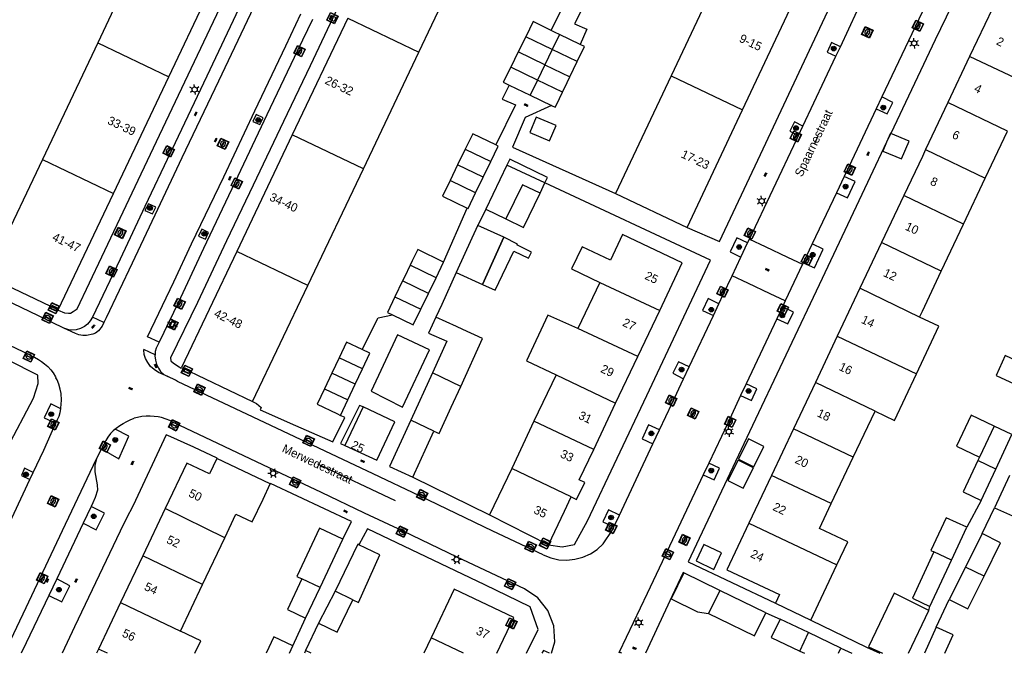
# Model space of a CAD drawing. Header units: metres. Extents: x 93870 to 95789, y 463036 to 464040.
# Tile 273 of 344: x 95395 to 95510, y 463040 to 463113. Entities that reach past the tile are written whole.
import ezdxf
from ezdxf.enums import TextEntityAlignment as Align

# ---------------------------------------------------------------- set-up
doc = ezdxf.new("R2010")
doc.units = ezdxf.units.M
doc.header["$LTSCALE"] = 25.4
for name, color, linetype in [('B_BEBOUWINGSGRENS_0', 1, 'Continuous'), ('B_LUIFEL_1', 200, 'Continuous'), ('B_TUSSENMUUR_0', 7, 'Continuous'), ('Q_BOOM_0', 3, 'Continuous'), ('Q_BRANDKRAAN_0', 5, 'Continuous'), ('Q_CAI-KAST_0', 10, 'Continuous'), ('Q_INSPECTIE_OF_RIOOLPUT_0', 253, 'Continuous'), ('Q_KOLK_0', 254, 'Continuous'), ('Q_LICHTMAST_0', 2, 'Continuous'), ('Q_STRAATNAAMBORD_0', 7, 'Continuous'), ('S_GBKN_SYMBOOL_OV_GROOT_0', 7, 'Continuous'), ('T_HEK_0', 57, 'Continuous'), ('V_WEGGRENS_0', 7, 'Continuous'), ('Z_GBKN_HUISNUMMER_0', 252, 'Continuous'), ('Z_STRAATNAAM_0', 252, 'Continuous')]:
    doc.layers.add(name, color=color, linetype=linetype)

# ---------------------------------------------------------------- blocks, each defined once
blk = doc.blocks.new('Q_STRAATNAAMBORD')
for points in [[(-0.5, 0.5), (0.5, 0.5), (0.5, -0.5), (-0.5, -0.5)], [(-0.37, 0.22), (0.36, 0.22), (0.36, -0.21), (-0.37, -0.21)]]:
    blk.add_lwpolyline(points, close=True)
for points in [[(-0.44, 0.46), (0.44, 0.46, -0.414214), (0.46, 0.44), (0.46, -0.44, -0.414214), (0.44, -0.46), (-0.44, -0.46, -0.414214), (-0.46, -0.44), (-0.46, 0.44), (-0.46, 0.44), (-0.46, 0.45), (-0.46, 0.45), (-0.46, 0.45), (-0.46, 0.45), (-0.46, 0.45), (-0.46, 0.45), (-0.46, 0.46), (-0.46, 0.46), (-0.46, 0.46), (-0.45, 0.46), (-0.45, 0.46), (-0.45, 0.46), (-0.45, 0.46), (-0.45, 0.46), (-0.45, 0.46), (-0.44, 0.46), (-0.44, 0.46)], [(-0.29, 0.16), (0.28, 0.16, -0.414214), (0.3, 0.14), (0.3, -0.13, -0.414214), (0.28, -0.16), (-0.29, -0.16, -0.414214), (-0.31, -0.13), (-0.31, 0.14), (-0.31, 0.14), (-0.31, 0.14), (-0.31, 0.14), (-0.31, 0.15), (-0.31, 0.15), (-0.31, 0.15), (-0.3, 0.15), (-0.3, 0.15), (-0.3, 0.15), (-0.3, 0.16), (-0.3, 0.16), (-0.3, 0.16), (-0.3, 0.16), (-0.29, 0.16), (-0.29, 0.16), (-0.29, 0.16), (-0.29, 0.16), (-0.29, 0.16)]]:
    blk.add_lwpolyline(points, format="xyb")
blk = doc.blocks.new('Q_CAI-KAST')
for points in [[(-0.5, 0.5), (0.5, 0.5), (0.5, -0.5), (-0.5, -0.5)], [(-0.26, 0.26), (0.25, 0.26), (0.25, 0.19), (-0.26, 0.19)], [(-0.26, 0.11), (0.25, 0.11), (0.25, -0.33), (-0.26, -0.33)]]:
    blk.add_lwpolyline(points, close=True)
blk.add_lwpolyline([(-0.44, 0.46), (0.44, 0.46, -0.414214), (0.46, 0.44), (0.46, -0.44, -0.414214), (0.44, -0.46), (-0.44, -0.46, -0.414214), (-0.46, -0.44), (-0.46, 0.44), (-0.46, 0.44), (-0.46, 0.45), (-0.46, 0.45), (-0.46, 0.45), (-0.46, 0.45), (-0.46, 0.45), (-0.46, 0.45), (-0.46, 0.46), (-0.46, 0.46), (-0.46, 0.46), (-0.45, 0.46), (-0.45, 0.46), (-0.45, 0.46), (-0.45, 0.46), (-0.45, 0.46), (-0.45, 0.46), (-0.44, 0.46), (-0.44, 0.46)], format="xyb")
blk.add_circle((-0.18, -0.03), 0.0354)
blk = doc.blocks.new('Q_LICHTMAST')
for points in [[(-0.26, 0.15), (-0.52, 0.3)], [(0, 0.3), (0, 0.6)], [(0.26, 0.15), (0.52, 0.3)], [(-0.26, -0.15), (-0.52, -0.3)], [(0, -0.3), (0, -0.6)], [(0.26, -0.15), (0.52, -0.3)]]:
    blk.add_lwpolyline(points)
blk.add_circle((0, 0), 0.3)
blk = doc.blocks.new('Q_KOLK')
blk.add_lwpolyline([(-0.5, 0.5), (0.5, 0.5), (0.5, -0.5), (-0.5, -0.5)], close=True)
for points in [[(-0.44, 0.46), (0.44, 0.46, -0.414214), (0.46, 0.44), (0.46, -0.44, -0.414214), (0.44, -0.46), (-0.44, -0.46, -0.414214), (-0.46, -0.44), (-0.46, 0.44, -0.414214), (-0.44, 0.46)], [(-0.34, 0.1, 0.380426), (-0.28, -0.18)], [(-0.01, 0.27, 0.240218), (-0.34, 0.1)], [(-0.19, 0.04, 0.853344), (-0.19, -0.03)], [(0.33, 0.11, 0.240191), (-0.01, 0.27)], [(0.18, -0.03, 0.849746), (0.18, 0.04)], [(0.27, -0.18, 0.380426), (0.33, 0.11)], [(-0.28, -0.18, 0.148452), (0.01, -0.26)], [(0.01, -0.26, 0.131742), (0.27, -0.18)]]:
    blk.add_lwpolyline(points, format="xyb")
for points in [[(-0.19, 0.04), (0.18, 0.04)], [(0.18, -0.03), (-0.19, -0.03)]]:
    blk.add_lwpolyline(points)
blk = doc.blocks.new('Q_INSPECTIE_OF_RIOOLPUT')
blk.add_lwpolyline([(-0.5, 0.5), (0.5, 0.5), (0.5, -0.5), (-0.5, -0.5)], close=True)
for points in [[(-0.44, 0.46), (0.44, 0.46, -0.414214), (0.46, 0.44), (0.46, -0.44, -0.414214), (0.44, -0.46), (-0.44, -0.46, -0.414214), (-0.46, -0.44), (-0.46, 0.44), (-0.46, 0.44), (-0.46, 0.45), (-0.46, 0.45), (-0.46, 0.45), (-0.46, 0.45), (-0.46, 0.45), (-0.46, 0.45), (-0.46, 0.46), (-0.46, 0.46), (-0.46, 0.46), (-0.45, 0.46), (-0.45, 0.46), (-0.45, 0.46), (-0.45, 0.46), (-0.45, 0.46), (-0.45, 0.46), (-0.44, 0.46), (-0.44, 0.46)], [(-0.34, 0.1, 0.380426), (-0.28, -0.18)], [(-0.01, 0.27, 0.240218), (-0.34, 0.1)], [(-0.19, 0.04, 0.853344), (-0.19, -0.03)], [(0.33, 0.11, 0.240191), (-0.01, 0.27)], [(0.18, -0.03, 0.849746), (0.18, 0.04)], [(0.27, -0.18, 0.380426), (0.33, 0.11)], [(-0.28, -0.18, 0.148452), (0.01, -0.26)], [(0.01, -0.26, 0.131742), (0.27, -0.18)]]:
    blk.add_lwpolyline(points, format="xyb")
for points in [[(-0.19, 0.04), (0.18, 0.04)], [(0.18, -0.03), (-0.19, -0.03)]]:
    blk.add_lwpolyline(points)
blk = doc.blocks.new('Q_BRANDKRAAN')
blk.add_lwpolyline([(-0.5, 0.5), (0.5, 0.5), (0.5, -0.5), (-0.5, -0.5)], close=True)
for points in [[(-0.44, 0.46), (0.44, 0.46, -0.414214), (0.46, 0.44), (0.46, -0.44, -0.414214), (0.44, -0.46), (-0.44, -0.46, -0.414214), (-0.46, -0.44), (-0.46, 0.44), (-0.46, 0.44), (-0.46, 0.45), (-0.46, 0.45), (-0.46, 0.45), (-0.46, 0.45), (-0.46, 0.45), (-0.46, 0.45), (-0.46, 0.46), (-0.46, 0.46), (-0.46, 0.46), (-0.45, 0.46), (-0.45, 0.46), (-0.45, 0.46), (-0.45, 0.46), (-0.45, 0.46), (-0.45, 0.46), (-0.44, 0.46), (-0.44, 0.46)], [(-0.34, 0.1, 0.380426), (-0.28, -0.18)], [(-0.01, 0.27, 0.240218), (-0.34, 0.1)], [(-0.19, 0.04, 0.853344), (-0.19, -0.03)], [(0.33, 0.11, 0.240191), (-0.01, 0.27)], [(0.18, -0.03, 0.849746), (0.18, 0.04)], [(0.27, -0.18, 0.380426), (0.33, 0.11)], [(-0.28, -0.18, 0.148452), (0.01, -0.26)], [(0.01, -0.26, 0.131742), (0.27, -0.18)]]:
    blk.add_lwpolyline(points, format="xyb")
for points in [[(-0.19, 0.04), (0.18, 0.04)], [(0.18, -0.03), (-0.19, -0.03)]]:
    blk.add_lwpolyline(points)
blk = doc.blocks.new('Q_BOOM')
for radius in [0.27, 0.18, 0.09]:
    blk.add_circle((0, 0), radius)
blk = doc.blocks.new('S_GBKN_SYMBOOL_OV_GROOT')
for points in [[(-0.21875, 0.0625), (0.21875, 0.0625)], [(-0.21875, 0), (0.21875, 0)], [(-0.1875, 0.0625), (-0.1875, 0)], [(-0.125, 0.09375), (-0.125, 0.0625)], [(-0.125, 0), (-0.125, -0.0625)], [(-0.0625, 0.0625), (-0.0625, 0)], [(0, 0.09375), (0, 0.0625)], [(0, 0), (0, -0.0625)], [(0.0625, 0.0625), (0.0625, 0)], [(0.125, 0.09375), (0.125, 0.0625)], [(0.125, 0), (0.125, -0.0625)], [(0.1875, 0.0625), (0.1875, 0)], [(-0.21875, -0.0625), (0.21875, -0.0625)], [(-0.1875, -0.0625), (-0.1875, -0.09375)], [(-0.0625, -0.0625), (-0.0625, -0.09375)], [(0.0625, -0.0625), (0.0625, -0.09375)], [(0.1875, -0.0625), (0.1875, -0.09375)]]:
    blk.add_lwpolyline(points)
blk = doc.blocks.new('LDN_BLOK7_AUTOCAD_OD_1_FMEBLOCK27')
at = {"layer": 'B_BEBOUWINGSGRENS_0'}
for p, q in [((2.1, -0.31), (2.39, 0.31)), ((-2.39, -0.04), (-1.84, -0.31))]:
    blk.add_line(p, q, dxfattribs=at)

msp = doc.modelspace()

# ---------------------------------------------------------------- linework, layer by layer
at = {"layer": 'B_BEBOUWINGSGRENS_0'}
for p, q in [((95410.33, 463124.31), (95403.87, 463110.71)), ((95441.31, 463109.6), (95447.78, 463123.19)), ((95477.14, 463120.46), (95470.71, 463106.84)), ((95412.17, 463106.74), (95418.63, 463120.35)), ((95479.04, 463102.87), (95485.46, 463116.48)), ((95433.01, 463113.56), (95426.54, 463099.97)), ((95453.76, 463111.38), (95452.89, 463109.63)), ((95457.19, 463111.91), (95456.73, 463112.13)), ((95457.7, 463111.66), (95457.19, 463111.91)), ((95460.12, 463110.51), (95457.7, 463111.66)), ((95403.87, 463110.71), (95397.42, 463097.1)), ((95434.84, 463096), (95441.31, 463109.6)), ((95452.89, 463109.63), (95452.02, 463107.86)), ((95505.5, 463109.09), (95502.97, 463103.75)), ((95458.91, 463106.74), (95459.76, 463108.5)), ((95405.72, 463093.14), (95412.17, 463106.74)), ((95470.71, 463106.84), (95464.24, 463093.11)), ((95451.85, 463105.75), (95454.3, 463104.58)), ((95454.3, 463104.58), (95456.76, 463103.4)), ((95502.97, 463103.75), (95500.37, 463098.25)), ((95472.59, 463089.18), (95479.04, 463102.87)), ((95426.54, 463099.97), (95420.07, 463086.37)), ((95507.33, 463094.91), (95509.93, 463100.41)), ((95446.71, 463098.28), (95445.83, 463096.46)), ((95397.42, 463097.1), (95390.97, 463083.51)), ((95445.83, 463096.46), (95444.95, 463094.65)), ((95448.8, 463095.02), (95449.68, 463096.84)), ((95428.37, 463082.41), (95434.84, 463096)), ((95447.92, 463093.2), (95448.8, 463095.02)), ((95504.79, 463089.54), (95507.33, 463094.91)), ((95399.28, 463079.57), (95405.72, 463093.14)), ((95464.24, 463093.11), (95472.59, 463089.18)), ((95497.84, 463092.9), (95495.25, 463087.41)), ((95451.22, 463088.03), (95448.2, 463089.4)), ((95502.21, 463084.08), (95504.79, 463089.54)), ((95495.25, 463087.41), (95492.73, 463082.08)), ((95420.07, 463086.37), (95413.62, 463072.83)), ((95443.31, 463083.31), (95444.19, 463085.14)), ((95390.97, 463083.51), (95399.28, 463079.57)), ((95439.41, 463082.93), (95438.52, 463081.1)), ((95442.42, 463081.48), (95443.31, 463083.31)), ((95462.4, 463082.75), (95459.85, 463077.38)), ((95421.93, 463068.88), (95428.37, 463082.41)), ((95441.54, 463079.64), (95442.42, 463081.48)), ((95492.73, 463082.08), (95490.09, 463076.5)), ((95466.84, 463074.14), (95469.38, 463079.5)), ((95445.7, 463077.62), (95443.3, 463078.72)), ((95442.53, 463074.9), (95438.82, 463076.64)), ((95490.09, 463076.5), (95487.53, 463071.1)), ((95432.02, 463073.98), (95431.16, 463072.17)), ((95464.25, 463068.68), (95466.84, 463074.14)), ((95413.62, 463072.83), (95421.93, 463068.88)), ((95431.16, 463072.17), (95430.31, 463070.37)), ((95433.89, 463070.89), (95434.75, 463072.69)), ((95442.88, 463072.21), (95440.37, 463066.72)), ((95457.3, 463072), (95454.73, 463066.58)), ((95487.53, 463071.1), (95484.98, 463065.69)), ((95433.04, 463069.08), (95433.89, 463070.89)), ((95432.19, 463067.27), (95433.04, 463069.08)), ((95434.8, 463068.25), (95432.69, 463063.77)), ((95438.5, 463066.51), (95434.8, 463068.25)), ((95461.69, 463063.27), (95464.25, 463068.68)), ((95491.95, 463062.39), (95494.49, 463067.75)), ((95436.39, 463062.03), (95438.5, 463066.51)), ((95440.37, 463066.72), (95437.9, 463061.3)), ((95454.73, 463066.58), (95452.13, 463061.08)), ((95440.62, 463060.06), (95443.07, 463065.42)), ((95484.98, 463065.69), (95482.41, 463060.25)), ((95508.39, 463066.02), (95506.68, 463062.41)), ((95510.45, 463065.03), (95508.39, 463066.02)), ((95508.56, 463061.01), (95510.45, 463065.03)), ((95432.69, 463063.77), (95436.39, 463062.03)), ((95423.99, 463059.29), (95417.77, 463062.24)), ((95489.39, 463056.98), (95491.95, 463062.39)), ((95506.68, 463062.41), (95506.48, 463061.99)), ((95437.9, 463061.3), (95440.62, 463060.06)), ((95452.13, 463061.08), (95449.56, 463055.67)), ((95506.85, 463057.36), (95508.56, 463061.01)), ((95482.41, 463060.25), (95479.79, 463054.72)), ((95510.15, 463060.25), (95508.42, 463056.5)), ((95411.75, 463056.41), (95409.12, 463050.89)), ((95449.56, 463055.67), (95456.43, 463052.18)), ((95503.41, 463050.39), (95505.19, 463054.23)), ((95416.1, 463047.56), (95418.69, 463053.01)), ((95429.8, 463047.22), (95432.46, 463052.83)), ((95506.96, 463053.48), (95505.02, 463049.59)), ((95409.12, 463050.89), (95406.54, 463045.45)), ((95500.88, 463044.99), (95503.41, 463050.39)), ((95487.01, 463043.41), (95490.05, 463049.84)), ((95505.02, 463049.59), (95503.13, 463045.79)), ((95413.52, 463042.13), (95416.1, 463047.56)), ((95428.1, 463043.64), (95429.8, 463047.22)), ((95431.57, 463046.77), (95429.62, 463043.05)), ((95476.38, 463046.87), (95475.06, 463044.16)), ((95481.76, 463044.26), (95476.38, 463046.87)), ((95406.54, 463045.45), (95403.97, 463040.03)), ((95482.88, 463045.36), (95487.01, 463043.41)), ((95486.74, 463041.94), (95483.41, 463043.52)), ((95498.39, 463039.53), (95500.76, 463044.52)), ((95501.62, 463042.57), (95500.25, 463039.53)), ((95442.75, 463041.34), (95441.89, 463039.53)), ((95490.51, 463040.15), (95486.74, 463041.94)), ((95403.97, 463040.03), (95403.73, 463039.53)), ((95426.23, 463039.53), (95426.63, 463040.39)), ((95428.11, 463039.84), (95427.96, 463039.53)), ((95428.76, 463039.53), (95428.11, 463039.84))]:
    msp.add_line(p, q, dxfattribs=at)
for points in [[(95510.27, 463117.43), (95508.84, 463114.39), (95508.16, 463114.71), (95505.5, 463109.09)], [(95456.73, 463112.13), (95454.63, 463113.17), (95453.76, 463111.38)], [(95459.76, 463108.5), (95460.61, 463110.27), (95460.12, 463110.51)], [(95452.02, 463107.86), (95451.15, 463106.09), (95451.85, 463105.75)], [(95458.07, 463104.96), (95458.6, 463106.08), (95458.91, 463106.74)], [(95456.76, 463103.4), (95457.21, 463103.18), (95457.36, 463103.48), (95458.07, 463104.96)], [(95457.31, 463101.07), (95454.99, 463102.03), (95454.24, 463100.23), (95456.55, 463099.26), (95457.31, 463101.07)], [(95450.27, 463098.79), (95447.59, 463100.09), (95446.71, 463098.28)], [(95449.68, 463096.84), (95450.56, 463098.65), (95450.27, 463098.79)], [(95500.37, 463098.25), (95500, 463097.46), (95497.84, 463092.9)], [(95444.95, 463094.65), (95444.07, 463092.83), (95446.95, 463091.43)], [(95455.43, 463093.16), (95453.38, 463094.15), (95451.45, 463090.17)], [(95446.95, 463091.43), (95447.04, 463091.39), (95447.92, 463093.2)], [(95451.45, 463090.17), (95453.51, 463089.18), (95455.43, 463093.16)], [(95448.2, 463089.4), (95448.18, 463089.42), (95447.49, 463087.91), (95445.67, 463083.92)], [(95469.38, 463079.5), (95472.01, 463085.04), (95465.05, 463088.34), (95463.63, 463085.35)], [(95445.67, 463083.92), (95448.71, 463082.53), (95451.22, 463088.03)], [(95444.19, 463085.14), (95441.18, 463086.6), (95440.54, 463085.28), (95440.29, 463084.76)], [(95463.63, 463085.35), (95460.34, 463086.92), (95459.1, 463084.33), (95462.4, 463082.75)], [(95440.29, 463084.76), (95439.62, 463083.37), (95439.41, 463082.93)], [(95499.67, 463078.72), (95500, 463079.41), (95502.21, 463084.08)], [(95438.52, 463081.1), (95437.64, 463079.27), (95438.23, 463078.98)], [(95438.23, 463078.98), (95440.65, 463077.81), (95441.54, 463079.64)], [(95443.3, 463078.72), (95442.45, 463076.86), (95444.56, 463075.9), (95442.88, 463072.21)], [(95459.85, 463077.38), (95456.36, 463078.96), (95453.85, 463073.62), (95457.3, 463072)], [(95499.31, 463072.09), (95501.93, 463077.65), (95499.67, 463078.72)], [(95446.19, 463070.63), (95448.74, 463076.24), (95446.45, 463077.28), (95445.7, 463077.62)], [(95434.7, 463074.93), (95432.87, 463075.79), (95432.02, 463073.98)], [(95438.82, 463076.64), (95435.73, 463070.08), (95439.39, 463068.23), (95442.53, 463074.9)], [(95434.75, 463072.69), (95435.6, 463074.5), (95434.7, 463074.93)], [(95511.81, 463073.22), (95509.67, 463074.26), (95508.61, 463071.93), (95510.71, 463070.93)], [(95494.49, 463067.75), (95496.75, 463066.68), (95499.31, 463072.09)], [(95430.31, 463070.37), (95429.46, 463068.56), (95431.76, 463067.48), (95432.19, 463067.27)], [(95443.07, 463065.42), (95443.69, 463065.14), (95445.09, 463068.21), (95446.19, 463070.63)], [(95459.07, 463057.76), (95459.7, 463057.46), (95460.64, 463059.44), (95460.01, 463059.74), (95461.69, 463063.27)], [(95417.77, 463062.24), (95416.92, 463060.44), (95414.26, 463061.7), (95411.75, 463056.41)], [(95506.48, 463061.99), (95504.75, 463058.34), (95506.85, 463057.36)], [(95418.69, 463053.01), (95419.99, 463055.77), (95421.89, 463054.86), (95423.14, 463057.49), (95423.99, 463059.29)], [(95508.42, 463056.5), (95510.5, 463055.54), (95512.22, 463059.3)], [(95456.43, 463052.18), (95458.29, 463056.11), (95459.07, 463057.76)], [(95490.05, 463049.84), (95491.32, 463052.52), (95488.02, 463054.08), (95489.39, 463056.98)], [(95505.19, 463054.23), (95502.77, 463055.33), (95500.99, 463051.51), (95501.34, 463051.35)], [(95432.46, 463052.83), (95429.74, 463054.12), (95427.08, 463048.5), (95427.68, 463048.22)], [(95479.79, 463054.72), (95477.22, 463049.28), (95483.36, 463046.38), (95482.88, 463045.36)], [(95507.19, 463048.51), (95509.13, 463052.39), (95506.96, 463053.48)], [(95434.3, 463052.17), (95434.18, 463052.24), (95431.57, 463046.77)], [(95433.63, 463045.77), (95434.27, 463045.45), (95436.74, 463051.02), (95434.3, 463052.17)], [(95501.34, 463051.35), (95498.84, 463045.94), (95500.88, 463044.99)], [(95427.68, 463048.22), (95425.98, 463044.65), (95428.1, 463043.64)], [(95503.13, 463045.79), (95505.29, 463044.72), (95507.19, 463048.51)], [(95450.4, 463039.53), (95452.38, 463043.71), (95445.43, 463047), (95442.75, 463041.34)], [(95429.62, 463043.05), (95431.79, 463041.99), (95433.63, 463045.77)], [(95500.76, 463044.52), (95496.7, 463046.55), (95493.73, 463040.3), (95495.35, 463039.53)], [(95475.06, 463044.16), (95476.26, 463043.58), (95480.45, 463041.56), (95481.76, 463044.26)], [(95483.41, 463043.52), (95482.39, 463041.39), (95485.72, 463039.8)], [(95502.62, 463039.53), (95503.59, 463041.68), (95501.62, 463042.57)], [(95415.18, 463039.53), (95415.88, 463041), (95413.52, 463042.13)], [(95426.63, 463040.39), (95424.39, 463041.44), (95423.5, 463039.53)]]:
    msp.add_lwpolyline(points, dxfattribs=at)
at = {"layer": 'B_LUIFEL_1'}
for p, q in [((95451.58, 463096.43), (95450.76, 463094.74)), ((95455.43, 463093.16), (95456.01, 463094.36)), ((95449.12, 463091.3), (95451.45, 463090.17)), ((95508.39, 463066.02), (95505.68, 463067.3))]:
    msp.add_line(p, q, dxfattribs=at)
for points in [[(95496.33, 463100.13), (95496.29, 463100.15), (95495.84, 463099.1)], [(95497.57, 463097.16), (95498.46, 463099.23), (95496.33, 463100.13)], [(95495.84, 463099.1), (95495.41, 463098.08), (95497.57, 463097.16)], [(95456.01, 463094.36), (95456.31, 463094.98), (95451.91, 463097.12), (95451.58, 463096.43)], [(95450.76, 463094.74), (95449.1, 463091.31), (95449.12, 463091.3)], [(95451.22, 463088.03), (95448.71, 463082.53), (95450.19, 463081.85), (95452.39, 463086.41), (95454.1, 463085.59), (95454.44, 463086.31), (95452.74, 463087.14)], [(95452.74, 463087.14), (95452.79, 463087.24), (95451.22, 463088.03)], [(95505.68, 463067.3), (95503.97, 463063.69), (95506.68, 463062.41)], [(95480.35, 463061.28), (95481.54, 463063.63), (95479.75, 463064.54), (95478.56, 463062.18), (95480.35, 463061.28)], [(95479.12, 463058.79), (95480.31, 463061.14), (95478.52, 463062.05), (95477.33, 463059.69), (95479.12, 463058.79)], [(95476.59, 463051.25), (95474.53, 463052.23), (95473.62, 463050.3), (95475.68, 463049.32), (95476.59, 463051.25)], [(95472.2, 463048.91), (95470.72, 463045.87), (95473.8, 463044.36), (95475.06, 463044.16)], [(95476.38, 463046.87), (95472.2, 463048.91), (95472.2, 463048.91)]]:
    msp.add_lwpolyline(points, dxfattribs=at)
at = {"layer": 'B_TUSSENMUUR_0'}
for p, q in [((95433.01, 463113.56), (95441.31, 463109.6)), ((95456.85, 463109.9), (95453.76, 463111.38)), ((95457.7, 463111.66), (95456.85, 463109.9)), ((95403.87, 463110.71), (95412.17, 463106.74)), ((95456.01, 463108.13), (95452.89, 463109.63)), ((95456.85, 463109.9), (95456.01, 463108.13)), ((95459.76, 463108.5), (95456.85, 463109.9)), ((95515.19, 463104.51), (95505.5, 463109.09)), ((95455.15, 463106.35), (95452.02, 463107.86)), ((95456.01, 463108.13), (95455.15, 463106.35)), ((95456.01, 463108.13), (95458.91, 463106.74)), ((95470.71, 463106.84), (95479.04, 463102.87)), ((95455.15, 463106.35), (95454.3, 463104.58)), ((95458.07, 463104.96), (95455.15, 463106.35)), ((95509.93, 463100.41), (95502.97, 463103.75)), ((95434.84, 463096), (95426.54, 463099.97)), ((95446.71, 463098.28), (95449.68, 463096.84)), ((95500.37, 463098.25), (95507.33, 463094.91)), ((95397.42, 463097.1), (95405.72, 463093.14)), ((95448.8, 463095.02), (95445.83, 463096.46)), ((95447.92, 463093.2), (95444.95, 463094.65)), ((95504.79, 463089.54), (95497.84, 463092.9)), ((95502.21, 463084.08), (95495.25, 463087.41)), ((95428.37, 463082.41), (95420.07, 463086.37)), ((95443.31, 463083.31), (95440.29, 463084.76)), ((95442.42, 463081.48), (95439.41, 463082.93)), ((95462.4, 463082.75), (95469.38, 463079.5)), ((95499.67, 463078.72), (95492.73, 463082.08)), ((95438.52, 463081.1), (95441.54, 463079.64)), ((95466.84, 463074.14), (95459.85, 463077.38)), ((95490.09, 463076.5), (95499.31, 463072.09)), ((95434.75, 463072.69), (95432.02, 463073.98)), ((95433.89, 463070.89), (95431.16, 463072.17)), ((95446.19, 463070.63), (95442.88, 463072.21)), ((95457.3, 463072), (95464.25, 463068.68)), ((95494.49, 463067.75), (95487.53, 463071.1)), ((95430.31, 463070.37), (95433.04, 463069.08)), ((95443.07, 463065.42), (95440.37, 463066.72)), ((95461.69, 463063.27), (95454.73, 463066.58)), ((95491.95, 463062.39), (95484.98, 463065.69)), ((95508.56, 463061.01), (95506.48, 463061.99)), ((95459.07, 463057.76), (95452.13, 463061.08)), ((95489.39, 463056.98), (95482.41, 463060.25)), ((95418.69, 463053.01), (95411.75, 463056.41)), ((95479.79, 463054.72), (95490.05, 463049.84)), ((95416.1, 463047.56), (95409.12, 463050.89)), ((95503.41, 463050.39), (95501.34, 463051.35)), ((95507.19, 463048.51), (95505.02, 463049.59)), ((95429.8, 463047.22), (95427.68, 463048.22)), ((95433.63, 463045.77), (95431.57, 463046.77)), ((95406.54, 463045.45), (95413.52, 463042.13)), ((95446.53, 463039.53), (95442.75, 463041.34)), ((95485.72, 463039.8), (95486.74, 463041.94)), ((95405.02, 463039.53), (95403.97, 463040.03))]:
    msp.add_line(p, q, dxfattribs=at)
at = {"layer": 'T_HEK_0'}
for p, q in [((95506.85, 463057.36), (95505.19, 463054.23)), ((95506.96, 463053.48), (95508.42, 463056.5)), ((95501.62, 463042.57), (95503.13, 463045.79)), ((95481.76, 463044.26), (95483.41, 463043.52)), ((95490.51, 463040.15), (95491.79, 463039.53))]:
    msp.add_line(p, q, dxfattribs=at)
msp.add_lwpolyline([(95451.85, 463105.75), (95451.01, 463104.11), (95452.59, 463103.45), (95450.27, 463098.79)], dxfattribs=at)
at = {"layer": 'V_WEGGRENS_0'}
for p, q in [((95489.92, 463109.13), (95490.44, 463110.23)), ((95486.08, 463100.97), (95489.92, 463109.13)), ((95495.29, 463104.38), (95494.62, 463102.98)), ((95421.97, 463101.51), (95422.77, 463101.16)), ((95485.56, 463099.89), (95486.08, 463100.97)), ((95496.33, 463100.13), (95495.84, 463099.1)), ((95456.01, 463094.36), (95451.58, 463096.43)), ((95490.9, 463095.13), (95489.99, 463093.22)), ((95450.76, 463094.74), (95449.12, 463091.3)), ((95475.32, 463085.37), (95456.01, 463094.36)), ((95489.99, 463093.22), (95487.16, 463087.25)), ((95444.19, 463085.14), (95446.95, 463091.43)), ((95449.12, 463091.3), (95448.2, 463089.4)), ((95472.59, 463089.18), (95476.35, 463087.55)), ((95415.63, 463088.16), (95416.42, 463087.79)), ((95478.85, 463085.7), (95479.63, 463087.36)), ((95479.63, 463087.36), (95479.85, 463087.82)), ((95487.16, 463087.25), (95486.12, 463085.06)), ((95477.83, 463083.54), (95478.85, 463085.7)), ((95486.04, 463084.89), (95484.02, 463080.62)), ((95486.12, 463085.06), (95486.04, 463084.89)), ((95475.64, 463078.89), (95476.29, 463080.27)), ((95484.02, 463080.62), (95483.68, 463079.9)), ((95483.68, 463079.9), (95483.03, 463078.53)), ((95404.58, 463078.08), (95403.26, 463078.71)), ((95404.58, 463078.08), (95404.38, 463077.65)), ((95472.82, 463072.91), (95475.64, 463078.89)), ((95483.03, 463078.53), (95479.46, 463070.95)), ((95410.55, 463074.32), (95409.24, 463074.96)), ((95413.59, 463072.76), (95413.62, 463072.83)), ((95472.17, 463071.53), (95472.82, 463072.91)), ((95412.92, 463071.36), (95412.04, 463071.78)), ((95479.46, 463070.95), (95478.82, 463069.58)), ((95468.59, 463063.93), (95469.37, 463065.58)), ((95432.19, 463063.97), (95432.69, 463063.77)), ((95464.68, 463055.63), (95468.59, 463063.93)), ((95475.1, 463061.68), (95474.46, 463060.33)), ((95392.26, 463051.96), (95395.97, 463059.8)), ((95395.97, 463059.8), (95396.36, 463060.61)), ((95440.62, 463060.06), (95449.56, 463055.67)), ((95474.46, 463060.33), (95470.22, 463051.35)), ((95403.09, 463056.63), (95402.18, 463054.71)), ((95403.29, 463057.06), (95403.09, 463056.63)), ((95464.04, 463054.28), (95464.68, 463055.63)), ((95402.18, 463054.71), (95399.1, 463048.2)), ((95432.46, 463052.83), (95433.45, 463054.91)), ((95435.32, 463054.03), (95434.3, 463052.17)), ((95472.71, 463050.18), (95482.88, 463045.36)), ((95399.1, 463048.2), (95398.17, 463046.26)), ((95472.2, 463048.91), (95472.12, 463048.94)), ((95476.38, 463046.87), (95472.2, 463048.91)), ((95398.17, 463046.26), (95395.54, 463040.76)), ((95500.76, 463044.52), (95500.88, 463044.99)), ((95426.63, 463040.39), (95428.1, 463043.64)), ((95429.62, 463043.05), (95428.11, 463039.84)), ((95395.54, 463040.76), (95394.95, 463039.53)), ((95464.67, 463039.67), (95464.61, 463039.53)), ((95464.95, 463039.53), (95464.67, 463039.67))]:
    msp.add_line(p, q, dxfattribs=at)
for points in [[(95401.46, 463079.67), (95404.35, 463085.75), (95410.72, 463099.19), (95416.97, 463112.37), (95423.53, 463126.2), (95429.99, 463139.85), (95436.59, 463153.78), (95439.78, 463160.55)], [(95450.86, 463155.11), (95447.59, 463148.19), (95445.93, 463144.72), (95441.22, 463134.71), (95438.51, 463129), (95434.81, 463121.16), (95432.28, 463115.79), (95428.62, 463108.02), (95425.52, 463101.54), (95421.99, 463094.12), (95418.9, 463087.62), (95415.5, 463080.43), (95412.35, 463073.98), (95412.4, 463073.64), (95412.72, 463073.37), (95413.35, 463072.94), (95413.59, 463072.76)], [(95476.35, 463087.55), (95481.14, 463097.69), (95488.67, 463113.73), (95494.61, 463126.47), (95495.77, 463128.86)], [(95426.01, 463126.72), (95423.41, 463121.24), (95420.32, 463114.69), (95416.58, 463106.81), (95412.5, 463098.21), (95412.34, 463097.89), (95409.37, 463091.63), (95406.48, 463085.47), (95403.26, 463078.71)], [(95427.35, 463126.07), (95424.79, 463120.64), (95421.67, 463114.07), (95417.94, 463106.24), (95413.66, 463097.3), (95410.84, 463091.27), (95407.88, 463085), (95404.84, 463078.62), (95404.58, 463078.08)], [(95490.44, 463110.23), (95492.42, 463114.43), (95497.35, 463124.98), (95497.84, 463126.03)], [(95505.89, 463120.26), (95504.67, 463117.66), (95501.49, 463111.05), (95496.33, 463100.13)], [(95456.73, 463112.13), (95459.09, 463116.93), (95459.88, 463118.57)], [(95461.81, 463117.6), (95459.47, 463112.9), (95460.87, 463112.3), (95460.12, 463110.51)], [(95500.83, 463116.09), (95499.16, 463112.54), (95495.29, 463104.38)], [(95411.03, 463075.79), (95409.68, 463076.44), (95412.75, 463082.84), (95414.82, 463087.28), (95418.56, 463095.08), (95422.19, 463102.78), (95425.79, 463110.36), (95427.54, 463114.08)], [(95428.9, 463113.43), (95427.17, 463109.81), (95423.59, 463102.29), (95419.87, 463094.43), (95416.21, 463086.71), (95413.25, 463080.37), (95411.03, 463075.79)], [(95490.44, 463110.23), (95489.41, 463110.73), (95488.9, 463109.62), (95489.92, 463109.13)], [(95494.62, 463102.98), (95495.9, 463102.4), (95496.55, 463103.75), (95495.29, 463104.38)], [(95456.76, 463103.4), (95453.71, 463101.99), (95452.22, 463098.53), (95464.24, 463093.11)], [(95422.77, 463101.16), (95423.16, 463101.96), (95422.33, 463102.34), (95421.97, 463101.51)], [(95494.62, 463102.98), (95491.42, 463096.23), (95490.9, 463095.13)], [(95486.08, 463100.97), (95485.08, 463101.47), (95484.56, 463100.38), (95485.56, 463099.89)], [(95479.85, 463087.82), (95485.37, 463099.48), (95485.56, 463099.89)], [(95495.84, 463099.1), (95493.93, 463095.06), (95488.32, 463083.23), (95479.87, 463065.34), (95472.71, 463050.18)], [(95399.91, 463077.45), (95398.58, 463078.09), (95397.93, 463078.42), (95391.98, 463081.25), (95385.29, 463084.45), (95379.66, 463087.12), (95371.31, 463091.07), (95364.88, 463094.09), (95358.63, 463097.06), (95356.62, 463098.02)], [(95451.58, 463096.43), (95451.57, 463096.43), (95450.76, 463094.74)], [(95489.99, 463093.22), (95491.26, 463092.61), (95492.18, 463094.53), (95490.9, 463095.13)], [(95354.73, 463093.96), (95356.65, 463093.03), (95364.85, 463089.08), (95373.56, 463084.96), (95378.46, 463082.65), (95383.34, 463080.32), (95395.96, 463074.32), (95396.16, 463074.22), (95396.51, 463074.05), (95396.95, 463073.78), (95397.33, 463073.53), (95397.65, 463073.29), (95398.04, 463072.96), (95398.42, 463072.56), (95398.66, 463072.23), (95398.94, 463071.77), (95398.99, 463071.66)], [(95410.63, 463091.55), (95409.81, 463091.94), (95409.38, 463091.16), (95410.26, 463090.74), (95410.63, 463091.55)], [(95416.42, 463087.79), (95416.8, 463088.58), (95415.99, 463088.96), (95415.63, 463088.16)], [(95479.63, 463087.36), (95478.37, 463087.97), (95477.59, 463086.33), (95478.85, 463085.7)], [(95479.85, 463087.82), (95481.66, 463086.96), (95484.28, 463085.72), (95486.04, 463084.89)], [(95486.12, 463085.06), (95487.42, 463084.45), (95488.42, 463086.64), (95487.16, 463087.25)], [(95456.43, 463052.18), (95458.01, 463051.95), (95459.44, 463052.21), (95460.98, 463054.97), (95467.88, 463069.6), (95475.32, 463085.37)], [(95445.67, 463083.92), (95443.97, 463080.19), (95443.3, 463078.72)], [(95476.29, 463080.27), (95476.8, 463081.36), (95477.83, 463083.54)], [(95484.02, 463080.62), (95482.26, 463081.45), (95479.64, 463082.69), (95477.83, 463083.54)], [(95396.89, 463071.97), (95389.87, 463075.5), (95376.04, 463082.06)], [(95476.29, 463080.27), (95475.02, 463080.88), (95474.36, 463079.51), (95475.64, 463078.89)], [(95399.28, 463079.57), (95399.27, 463079.54), (95400.01, 463079.21), (95400.45, 463079.17), (95400.69, 463079.18), (95401, 463079.36), (95401.46, 463079.67)], [(95483.03, 463078.53), (95484.32, 463077.93), (95484.97, 463079.28), (95483.68, 463079.9)], [(95403.26, 463078.71), (95403.01, 463078.27), (95402.67, 463077.89), (95402.32, 463077.62), (95401.87, 463077.38), (95401.36, 463077.24), (95400.87, 463077.21), (95400.52, 463077.25), (95399.91, 463077.45)], [(95434.7, 463074.93), (95436.55, 463078.65), (95438.23, 463078.98)], [(95404.38, 463077.65), (95403.95, 463077.14), (95403.63, 463076.85), (95403.31, 463076.73), (95402.55, 463076.59), (95402.12, 463076.56), (95401.69, 463076.64), (95401.27, 463076.8), (95399.91, 463077.45)], [(95411.03, 463075.79), (95410.73, 463075.16), (95410.7, 463075.1), (95410.58, 463074.72), (95410.55, 463074.32)], [(95412.04, 463071.78), (95410.97, 463072.25), (95410.45, 463072.6), (95410.02, 463072.97), (95409.7, 463073.42), (95409.45, 463073.88), (95409.29, 463074.37), (95409.24, 463074.89), (95409.24, 463074.96)], [(95410.55, 463074.32), (95410.54, 463074.2), (95410.6, 463073.69), (95410.72, 463073.23), (95410.96, 463072.75), (95411.21, 463072.37), (95411.57, 463072.03), (95412.04, 463071.78)], [(95472.82, 463072.91), (95471.56, 463073.52), (95470.92, 463072.18), (95472.17, 463071.53)], [(95382, 463039.53), (95386.82, 463049.72), (95393.32, 463063.46), (95396.4, 463069.26), (95396.93, 463071), (95396.89, 463071.97)], [(95399.34, 463070.89), (95399.13, 463071.4), (95398.99, 463071.66)], [(95455.81, 463051), (95449.94, 463053.78), (95441.38, 463057.87), (95435.97, 463060.46), (95424.05, 463066.07), (95419.95, 463068.02), (95413.18, 463071.23), (95412.92, 463071.36)], [(95469.37, 463065.58), (95470.83, 463068.68), (95472.17, 463071.53)], [(95399.58, 463068.04), (95399.59, 463068.09), (95399.63, 463068.58), (95399.66, 463069.05), (95399.6, 463069.82), (95399.49, 463070.34), (95399.34, 463070.89)], [(95478.82, 463069.58), (95480.09, 463069), (95480.71, 463070.35), (95479.46, 463070.95)], [(95421.93, 463068.88), (95422.38, 463068.67), (95422.93, 463068.17), (95422.81, 463067.9), (95426.93, 463066.09), (95431.29, 463064.19)], [(95478.82, 463069.58), (95477.31, 463066.37), (95475.1, 463061.68)], [(95399.58, 463068.04), (95398.42, 463068.62), (95397.62, 463066.99), (95398.97, 463066.34)], [(95398.97, 463066.34), (95399.19, 463066.79), (95399.37, 463067.19), (95399.51, 463067.62), (95399.58, 463068.04)], [(95434.8, 463068.25), (95434.38, 463068.4), (95432.19, 463063.97)], [(95405.89, 463065.65), (95406.04, 463065.79), (95406.44, 463066.09), (95406.83, 463066.32), (95407.25, 463066.57), (95407.64, 463066.75), (95408.11, 463066.93)], [(95412.56, 463066.52), (95412.28, 463066.66), (95411.85, 463066.84), (95411.32, 463067), (95410.93, 463067.08), (95410.47, 463067.15), (95409.98, 463067.18), (95409.53, 463067.18), (95409.03, 463067.15), (95408.52, 463067.03), (95408.11, 463066.93)], [(95453.61, 463047.05), (95445.78, 463050.74), (95439.46, 463053.75), (95434.99, 463055.87), (95429.94, 463058.29), (95424.58, 463060.79), (95412.7, 463066.45), (95412.56, 463066.52)], [(95431.29, 463064.19), (95432.69, 463067.03), (95432.19, 463067.27)], [(95396.36, 463060.61), (95397.59, 463063.2), (95398.87, 463066.14), (95398.97, 463066.34)], [(95405.89, 463065.65), (95405.68, 463065.47), (95405.38, 463065.14), (95405.06, 463064.73), (95404.81, 463064.34), (95404.49, 463063.73), (95404.31, 463063.38)], [(95404.31, 463063.38), (95406.32, 463062.21), (95407.49, 463064.83), (95405.89, 463065.65)], [(95469.37, 463065.58), (95468.09, 463066.18), (95467.32, 463064.55), (95468.59, 463063.93)], [(95411.85, 463065.01), (95408, 463056.76), (95407.2, 463055.19)], [(95417.77, 463062.24), (95417.79, 463062.28), (95415.08, 463063.56), (95412.05, 463064.91), (95411.85, 463065.01)], [(95403.73, 463062.19), (95404.14, 463063.03), (95404.31, 463063.38)], [(95393.02, 463039.53), (95395.55, 463044.86), (95399.78, 463053.85), (95403.73, 463062.19)], [(95403.73, 463062.19), (95403.54, 463061.43), (95403.55, 463060.67), (95403.8, 463059.18), (95403.83, 463058.55), (95403.59, 463057.68), (95403.29, 463057.06)], [(95396.36, 463060.61), (95395.35, 463061.11), (95394.97, 463060.27), (95395.97, 463059.8)], [(95474.46, 463060.33), (95475.73, 463059.74), (95476.36, 463061.11), (95475.1, 463061.68)], [(95433.45, 463054.91), (95424.01, 463059.34), (95423.99, 463059.29)], [(95402.18, 463054.71), (95403.69, 463053.94), (95404.65, 463055.85), (95403.09, 463056.63)], [(95464.68, 463055.63), (95463.4, 463056.24), (95462.77, 463054.85), (95464.04, 463054.28)], [(95407.2, 463055.19), (95406.47, 463053.78), (95401.17, 463042.63), (95399.71, 463039.53)], [(95452.91, 463045.62), (95449, 463047.52), (95435.32, 463054.03)], [(95460.43, 463050.74), (95461.3, 463051.13), (95462.11, 463051.65), (95462.78, 463052.28), (95463.84, 463053.86), (95464.04, 463054.28)], [(95455.81, 463051), (95456.71, 463050.66), (95457.62, 463050.42), (95458.56, 463050.39), (95459.5, 463050.49), (95460.43, 463050.74)], [(95470.22, 463051.35), (95470.03, 463050.93), (95467.93, 463046.5), (95464.67, 463039.67)], [(95398.17, 463046.26), (95399.69, 463045.52), (95400.63, 463047.41), (95399.1, 463048.2)], [(95472.12, 463048.94), (95470.83, 463046.22), (95467.72, 463039.53)], [(95457.04, 463042.75), (95456.34, 463044.52), (95455.18, 463046.01), (95453.61, 463047.05)], [(95453.86, 463039.53), (95455.2, 463042.32), (95454.29, 463044.96), (95452.91, 463045.62)], [(95456.78, 463039.53), (95457.14, 463040.88), (95457.04, 463042.75)], [(95487.01, 463043.41), (95493.5, 463040.24), (95495.05, 463039.53)], [(95456.54, 463039.53), (95455.82, 463039.86), (95455.66, 463039.53)]]:
    msp.add_lwpolyline(points, dxfattribs=at)
at = {"layer": 'Z_STRAATNAAM_0'}
for p, q in [((95487.45, 463098.94), (95487.87, 463099.84)), ((95429.49, 463061.63), (95438.53, 463057.36))]:
    msp.add_line(p, q, dxfattribs=at)

# ---------------------------------------------------------------- block references
at = {"layer": 'B_BEBOUWINGSGRENS_0'}
msp.add_blockref('LDN_BLOK7_AUTOCAD_OD_1_FMEBLOCK27', (95488.12, 463039.84), dxfattribs=at)
at = {"layer": 'Q_BOOM_0'}
for p, rotation in [((95489.67, 463110.02), 154.0175217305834), ((95495.45, 463103.14), 155.6473828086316), ((95422.58, 463101.7), 64.07025904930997), ((95485.28, 463100.76), 64.51627295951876), ((95491.05, 463093.93), 64.62162890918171), ((95409.97, 463091.43), 61.25657999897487), ((95416.29, 463088.43), 154.6111115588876), ((95478.65, 463086.89), 64.70735760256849), ((95487.22, 463085.99), 64.63130478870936), ((95475.4, 463079.59), 64.77888480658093), ((95483.67, 463078.92), 64.78880679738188), ((95471.94, 463072.61), 154.1492773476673), ((95479.74, 463070.11), 64.77070635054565), ((95398.45, 463067.41), 63.70387466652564), ((95468.41, 463065.16), 64.75379575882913), ((95405.91, 463064.4), 52.59980561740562), ((95395.52, 463060.38), 154.7795644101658), ((95475.39, 463060.83), 64.73768037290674), ((95403.41, 463055.5), 64.66537019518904), ((95463.71, 463055.36), 65.57160880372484), ((95399.35, 463046.95), 64.4379404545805)]:
    msp.add_blockref('Q_BOOM', p, dxfattribs=dict(at, rotation=rotation))
at = {"layer": 'Q_BRANDKRAAN_0'}
for p, rotation in [((95406.51, 463088.53), 64.63238548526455), ((95472.28, 463052.74), 64.75559557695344)]:
    msp.add_blockref('Q_BRANDKRAAN', p, dxfattribs=dict(at, rotation=rotation))
at = {"layer": 'Q_CAI-KAST_0', "rotation": 64.75947073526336}
msp.add_blockref('Q_CAI-KAST', (95431.23, 463113.57), dxfattribs=at)
at = {"layer": 'Q_INSPECTIE_OF_RIOOLPUT_0'}
for p, rotation in [((95493.59, 463111.92), 64.7575601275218), ((95418.48, 463098.92), 64.72869870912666), ((95473.29, 463067.49), 64.76508403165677), ((95398.67, 463057.25), 64.6322568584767)]:
    msp.add_blockref('Q_INSPECTIE_OF_RIOOLPUT', p, dxfattribs=dict(at, rotation=rotation))
at = {"layer": 'Q_KOLK_0'}
for p, rotation in [((95499.48, 463112.68), 64.8487258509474), ((95427.4, 463109.72), 64.49609721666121), ((95485.25, 463099.78), 64.75120366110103), ((95412.14, 463098.05), 63.43494882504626), ((95491.54, 463095.91), 64.638109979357), ((95420.08, 463094.3), 64.62606370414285), ((95479.9, 463088.46), 64.66037197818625), ((95486.53, 463085.41), 64.63130478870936), ((95405.49, 463084.03), 64.47812982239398), ((95476.7, 463081.67), 64.7963449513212), ((95413.42, 463080.28), 64.2110757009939), ((95483.75, 463079.64), 64.78880679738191), ((95398.04, 463078.63), 153.434948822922), ((95395.84, 463074.12), 154.5726398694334), ((95415.74, 463070.26), 154.6181819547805), ((95470.71, 463068.98), 64.78340929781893), ((95398.7, 463066.21), 63.99665415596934), ((95412.79, 463066.11), 154.5325392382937), ((95477.61, 463066.5), 64.79371581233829), ((95404.71, 463063.61), 63.30633898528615), ((95428.46, 463064.29), 154.7829047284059), ((95426.88, 463059.45), 155.0000889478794), ((95441.69, 463057.98), 154.4808002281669), ((95439.31, 463053.71), 154.5815415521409), ((95463.74, 463054.14), 64.4886730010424), ((95454.34, 463051.95), 154.6328700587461), ((95470.34, 463051.08), 154.7610896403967), ((95397.4, 463048.28), 64.79580919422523), ((95451.94, 463047.6), 154.7858323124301)]:
    msp.add_blockref('Q_KOLK', p, dxfattribs=dict(at, rotation=rotation))
at = {"layer": 'Q_LICHTMAST_0'}
for p, rotation in [((95499.04, 463110.64), 64.60345163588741), ((95415.17, 463105.25), 64.60831601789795), ((95481.27, 463092.24), 64.66037197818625), ((95412.58, 463077.87), 64.2110757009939), ((95477.44, 463065.37), 64.75646776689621), ((95424.31, 463060.52), 154.5325392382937), ((95445.71, 463050.46), 154.7858323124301), ((95466.93, 463043.1), 64.50706891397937)]:
    msp.add_blockref('Q_LICHTMAST', p, dxfattribs=dict(at, rotation=rotation))
at = {"layer": 'Q_STRAATNAAMBORD_0'}
for p, rotation in [((95398.75, 463079.76), 154.6330808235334), ((95412.58, 463077.87), 64.2110757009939), ((95414.27, 463072.46), 154.5768136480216), ((95456.02, 463052.33), 153.069165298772), ((95452.1, 463043.01), 64.61307068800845)]:
    msp.add_blockref('Q_STRAATNAAMBORD', p, dxfattribs=dict(at, rotation=rotation))
at = {"layer": 'S_GBKN_SYMBOOL_OV_GROOT_0'}
for p, rotation in [((95453.82, 463103.42), 157.3286563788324), ((95415.3, 463102.43), 64.60831601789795), ((95417.63, 463099.37), 64.72869870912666), ((95493.69, 463097.78), 64.68941101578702), ((95419.29, 463094.92), 64.72869870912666), ((95481.72, 463095.35), 64.72818047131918), ((95481.94, 463084.22), 154.6528854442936), ((95403.35, 463077.63), 48.41304258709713), ((95410.64, 463073.01), 116.1346235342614), ((95407.72, 463070.38), 155.6747963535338), ((95407.93, 463061.73), 65.81310825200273), ((95434.76, 463061.91), 154.7829047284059), ((95432.78, 463056.07), 154.8538938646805), ((95398.02, 463048.03), 64.79580919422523), ((95401.37, 463048.02), 63.41067609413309), ((95466.45, 463040.11), 154.8202865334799)]:
    msp.add_blockref('S_GBKN_SYMBOOL_OV_GROOT', p, dxfattribs=dict(at, rotation=rotation))

# ---------------------------------------------------------------- texts
at = {"layer": 'Z_GBKN_HUISNUMMER_0', "linetype": 'Continuous'}
for s, rotation, p in [('9-15', 334.7, (95479.99, 463110.74)), ('2', 334.7, (95509.09, 463110.83)), ('26-32', 334.6, (95432.03, 463105.69)), ('4', 334.7, (95506.5, 463105.35)), ('33-39', 334.6, (95406.68, 463101.01)), ('6', 334.7, (95503.93, 463099.93)), ('17-23', 334.7, (95473.55, 463097.09)), ('8', 334.7, (95501.37, 463094.5)), ('34-40', 334.6, (95425.56, 463092.09)), ('10', 334.7, (95498.8, 463089.08)), ('41-47', 334.6, (95400.24, 463087.43)), ('25', 334.6, (95468.44, 463083.34)), ('12', 334.7, (95496.25, 463083.68)), ('42-48', 334.6, (95419.1, 463078.53)), ('27', 334.6, (95465.85, 463077.89)), ('14', 334.7, (95493.67, 463078.22)), ('29', 334.6, (95463.29, 463072.48)), ('16', 334.7, (95491.07, 463072.73)), ('31', 334.6, (95460.71, 463067.05)), ('18', 334.7, (95488.52, 463067.32)), ('25', 334.8, (95434.19, 463063.62)), ('33', 334.6, (95458.59, 463062.57)), ('20', 334.7, (95485.95, 463061.9)), ('50', 334.6, (95415.26, 463057.98)), ('22', 334.7, (95483.36, 463056.41)), ('35', 334.6, (95455.49, 463056.04)), ('52', 334.6, (95412.69, 463052.57)), ('24', 334.7, (95480.76, 463050.93)), ('54', 334.6, (95410.09, 463047.09)), ('56', 334.6, (95407.51, 463041.67)), ('37', 334.6, (95448.77, 463041.94))]:
    msp.add_text(s, height=1, rotation=rotation, dxfattribs=at).set_placement(p, align=Align.MIDDLE)
at = {"layer": 'Z_STRAATNAAM_0', "linetype": 'Continuous'}
for s, rotation, p in [('Spaarnestraat', 64.7165, (95487.45, 463098.94)), ('Merwedestraat', 334.7162, (95429.49, 463061.63))]:
    msp.add_text(s, height=1, rotation=rotation, dxfattribs=at).set_placement(p, align=Align.MIDDLE)

doc.saveas('drawing.dxf')
